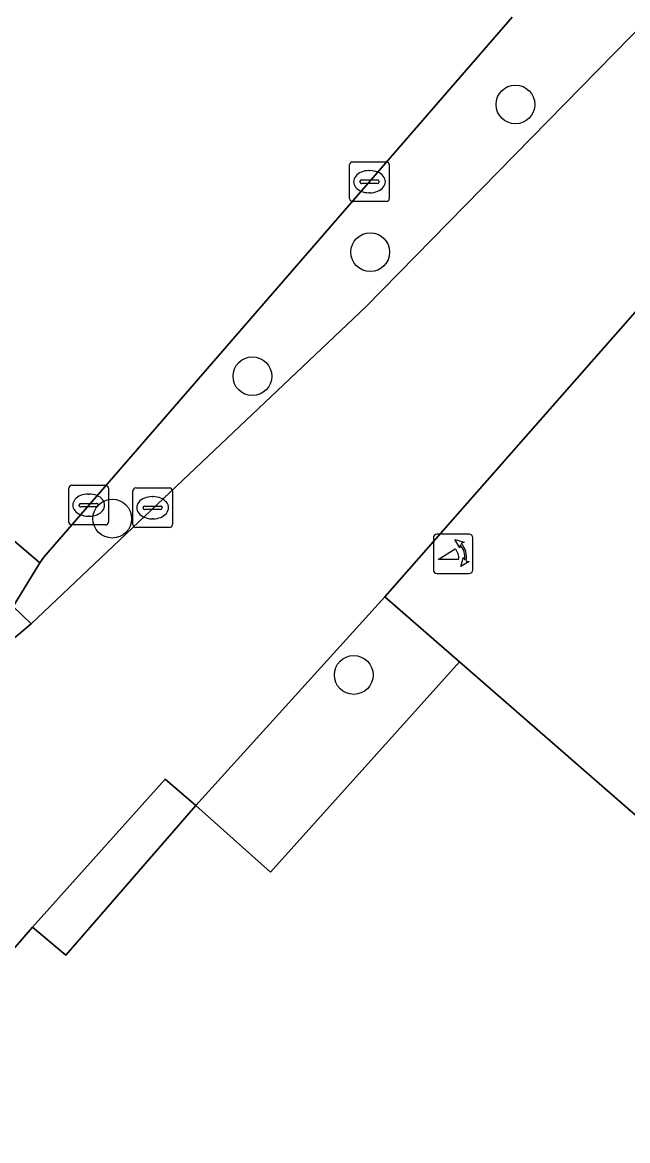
# Model space of a CAD drawing. Extents: x 158472 to 159562, y 388525 to 389606.
# Drawn here: x 158856.42 to 158871.7, y 388753.63 to 388781.84 of the extents above; entities that cross this region are included whole.
import ezdxf

# ---------------------------------------------------------------- set-up
doc = ezdxf.new("R2010")
doc.units = 0
for name, color, linetype in [('IMGEO_Boom', 7, 'Continuous'), ('IMGEO_Erf', 7, 'Continuous'), ('IMGEO_Groenvoorziening', 7, 'Continuous'), ('IMGEO_Haag', 7, 'Continuous'), ('IMGEO_Kolk', 7, 'Continuous'), ('IMGEO_Pand', 7, 'Continuous'), ('IMGEO_Poller', 7, 'Continuous'), ('IMGEO_Rijbaan_lokaal_open', 7, 'Continuous'), ('IMGEO_Voetpad_open', 7, 'Continuous')]:
    doc.layers.add(name, color=color, linetype=linetype)

msp = doc.modelspace()

# ---------------------------------------------------------------- linework, layer by layer
at = {"layer": 'IMGEO_Boom'}
for centre in [(158868.868, 388779.769), (158865.202, 388776.043), (158862.227, 388772.913), (158858.691, 388769.321), (158864.785, 388765.377)]:
    msp.add_circle(centre, 0.489, dxfattribs=at)
at = {"layer": 'IMGEO_Erf'}
msp.add_lwpolyline([(158860.801, 388762.084), (158860.029, 388762.746), (158856.673, 388759.016), (158857.517, 388758.312)], close=True, dxfattribs=at)
at = {"layer": 'IMGEO_Groenvoorziening'}
msp.add_lwpolyline([(158868.786, 388781.968), (158856.961, 388768.353), (158856.858, 388768.202), (158856.185, 388767.106), (158856.64, 388766.667), (158865.091, 388774.661), (158872.19, 388781.908), (158872.356, 388782.085), (158872.522, 388782.263), (158883.327, 388794.483)], dxfattribs=at)
at = {"layer": 'IMGEO_Haag'}
msp.add_lwpolyline([(158868.786, 388781.968), (158856.961, 388768.353), (158856.858, 388768.202), (158856.185, 388767.106), (158856.64, 388766.667), (158865.091, 388774.661), (158872.19, 388781.908), (158872.356, 388782.085), (158872.522, 388782.263), (158883.327, 388794.483)], dxfattribs=at)
at = {"layer": 'IMGEO_Kolk'}
for p, q in [((158864.757, 388778.321), (158865.609, 388778.321)), ((158864.682, 388777.395), (158864.682, 388778.247)), ((158865.17, 388778.101), (158865.195, 388778.101)), ((158865.683, 388778.247), (158865.683, 388777.395)), ((158864.941, 388777.815), (158864.941, 388777.827)), ((158865.379, 388777.778), (158864.981, 388777.778)), ((158864.984, 388777.864), (158865.382, 388777.864)), ((158865.425, 388777.827), (158865.425, 388777.815)), ((158865.193, 388777.541), (158865.168, 388777.541)), ((158865.609, 388777.321), (158864.757, 388777.321)), ((158857.595, 388769.236), (158857.595, 388770.088)), ((158857.67, 388770.162), (158858.522, 388770.162)), ((158858.596, 388770.088), (158858.596, 388769.236)), ((158859.283, 388770.096), (158860.135, 388770.096)), ((158858.083, 388769.942), (158858.108, 388769.942)), ((158859.208, 388769.17), (158859.208, 388770.022)), ((158859.696, 388769.876), (158859.721, 388769.876)), ((158860.209, 388770.022), (158860.209, 388769.17)), ((158857.854, 388769.656), (158857.854, 388769.668)), ((158858.292, 388769.619), (158857.894, 388769.619)), ((158857.897, 388769.705), (158858.295, 388769.705)), ((158858.338, 388769.668), (158858.338, 388769.656)), ((158859.467, 388769.59), (158859.467, 388769.602)), ((158859.905, 388769.553), (158859.507, 388769.553)), ((158859.51, 388769.639), (158859.908, 388769.639)), ((158859.951, 388769.602), (158859.951, 388769.59)), ((158858.106, 388769.382), (158858.081, 388769.382)), ((158859.719, 388769.316), (158859.694, 388769.316)), ((158858.522, 388769.162), (158857.67, 388769.162)), ((158860.135, 388769.096), (158859.283, 388769.096))]:
    msp.add_line(p, q, dxfattribs=at)
for points in [[(158864.757, 388778.321), (158865.609, 388778.321)], [(158864.682, 388777.395), (158864.682, 388778.247)], [(158865.683, 388778.247), (158865.683, 388777.395)], [(158865.609, 388777.321), (158864.757, 388777.321)], [(158857.595, 388769.236), (158857.595, 388770.088)], [(158857.67, 388770.162), (158858.522, 388770.162)], [(158858.596, 388770.088), (158858.596, 388769.236)], [(158859.283, 388770.096), (158860.135, 388770.096)], [(158859.208, 388769.17), (158859.208, 388770.022)], [(158860.209, 388770.022), (158860.209, 388769.17)], [(158858.522, 388769.162), (158857.67, 388769.162)], [(158860.135, 388769.096), (158859.283, 388769.096)]]:
    msp.add_lwpolyline(points, dxfattribs=at)
for centre, radius, start, end in [((158864.759, 388778.245), 0.0765, 91.552, 178.448), ((158864.759, 388778.245), 0.0765, 91.552, 178.448), ((158865.607, 388778.245), 0.0765, 1.552, 88.448), ((158865.607, 388778.245), 0.0765, 1.552, 88.448), ((158864.981, 388777.824), 0.0403, 85.8775, 175.7526), ((158864.978, 388777.814), 0.0366, 178.938, 274.7102), ((158865.382, 388777.821), 0.043, 264.8664, 352.4533), ((158865.386, 388777.826), 0.0386, 1.7309, 96.639), ((158864.759, 388777.397), 0.0765, 181.552, 268.448), ((158864.759, 388777.397), 0.0765, 181.552, 268.448), ((158865.607, 388777.397), 0.0765, 271.552, 358.448), ((158865.607, 388777.397), 0.0765, 271.552, 358.448), ((158857.672, 388770.086), 0.0765, 91.552, 178.448), ((158857.672, 388770.086), 0.0765, 91.552, 178.448), ((158858.52, 388770.086), 0.0765, 1.552, 88.448), ((158858.52, 388770.086), 0.0765, 1.552, 88.448), ((158859.285, 388770.02), 0.0765, 91.552, 178.448), ((158859.285, 388770.02), 0.0765, 91.552, 178.448), ((158860.133, 388770.02), 0.0765, 1.552, 88.448), ((158860.133, 388770.02), 0.0765, 1.552, 88.448), ((158857.894, 388769.665), 0.0403, 85.8775, 175.7526), ((158857.891, 388769.655), 0.0366, 178.938, 274.7102), ((158858.295, 388769.662), 0.043, 264.8664, 352.4533), ((158858.299, 388769.667), 0.0386, 1.7309, 96.639), ((158859.507, 388769.599), 0.0403, 85.8775, 175.7526), ((158859.504, 388769.589), 0.0366, 178.938, 274.7102), ((158859.908, 388769.596), 0.043, 264.8664, 352.4533), ((158859.912, 388769.601), 0.0386, 1.7309, 96.639), ((158857.672, 388769.238), 0.0765, 181.552, 268.448), ((158857.672, 388769.238), 0.0765, 181.552, 268.448), ((158858.52, 388769.238), 0.0765, 271.552, 358.448), ((158858.52, 388769.238), 0.0765, 271.552, 358.448), ((158859.285, 388769.172), 0.0765, 181.552, 268.448), ((158859.285, 388769.172), 0.0765, 181.552, 268.448), ((158860.133, 388769.172), 0.0765, 271.552, 358.448), ((158860.133, 388769.172), 0.0765, 271.552, 358.448)]:
    msp.add_arc(centre, radius, start, end, dxfattribs=at)
for centre, major_axis, ratio, start_param, end_param in [((158865.169, 388777.821), (-0.387, 0.002), 0.722429, 4.712389, 7.853982), ((158865.194, 388777.821), (-0.39, 0.002), 0.717154, 1.570796, 4.712389), ((158858.082, 388769.662), (-0.387, 0.002), 0.722429, 4.712389, 7.853982), ((158858.107, 388769.662), (-0.39, 0.002), 0.717154, 1.570796, 4.712389), ((158859.695, 388769.596), (-0.387, 0.002), 0.722429, 4.712389, 7.853982), ((158859.72, 388769.596), (-0.39, 0.002), 0.717154, 1.570796, 4.712389)]:
    msp.add_ellipse(centre, major_axis=major_axis, ratio=ratio, start_param=start_param, end_param=end_param, dxfattribs=at)
at = {"layer": 'IMGEO_Pand'}
msp.add_lwpolyline([(158920.049, 388763.073), (158903.272, 388777.677), (158901.625, 388775.786), (158896.992, 388770.463), (158889.853, 388762.261), (158883.447, 388767.837), (158880.902, 388764.914), (158882.499, 388763.523), (158887.341, 388759.308), (158884.108, 388755.594), (158879.261, 388759.812), (158878.507, 388760.469), (158876.337, 388757.976), (158867.453, 388765.709), (158862.683, 388760.403), (158860.801, 388762.084), (158857.517, 388758.312), (158856.673, 388759.016), (158852.007, 388753.63)], dxfattribs=at)
at = {"layer": 'IMGEO_Poller'}
for p, q in [((158866.796, 388768.837), (158866.796, 388768.03)), ((158866.796, 388768.837), (158866.796, 388768.03)), ((158867.698, 388768.932), (158866.89, 388768.932)), ((158867.698, 388768.932), (158866.89, 388768.932)), ((158867.792, 388768.03), (158867.792, 388768.837)), ((158867.792, 388768.03), (158867.792, 388768.837)), ((158866.89, 388767.935), (158867.698, 388767.935)), ((158866.89, 388767.935), (158867.698, 388767.935))]:
    msp.add_line(p, q, dxfattribs=at)
for points in [[(158867.475, 388768.661), (158867.463, 388768.588), (158867.338, 388768.793)], [(158867.338, 388768.793), (158867.569, 388768.727), (158867.498, 388768.695)], [(158867.431, 388768.288), (158866.918, 388768.288), (158867.348, 388768.563)], [(158867.491, 388768.116), (158867.557, 388768.347), (158867.587, 388768.279)], [(158867.623, 388768.252), (158867.695, 388768.241), (158867.491, 388768.116)]]:
    msp.add_lwpolyline(points, dxfattribs=at)
for centre, radius, start, end in [((158866.89, 388768.837), 0.0946, 90, 180), ((158866.89, 388768.837), 0.0946, 90, 180), ((158867.117, 388768.348), 0.516, 349.3569, 42.2912), ((158867.698, 388768.837), 0.0946, 0, 90), ((158867.698, 388768.837), 0.0946, 0, 90), ((158867.103, 388768.338), 0.332, 351.3247, 42.4854), ((158867.117, 388768.348), 0.476, 351.7527, 41.1691), ((158866.89, 388768.03), 0.0946, 180, 270), ((158866.89, 388768.03), 0.0946, 180, 270), ((158867.698, 388768.03), 0.0946, 270, 0), ((158867.698, 388768.03), 0.0946, 270, 0)]:
    msp.add_arc(centre, radius, start, end, dxfattribs=at)
at = {"layer": 'IMGEO_Rijbaan_lokaal_open'}
for points in [[(158852.007, 388753.63), (158856.673, 388759.016), (158860.029, 388762.746), (158860.801, 388762.084), (158865.568, 388767.347), (158873.175, 388775.995), (158876.002, 388779.209), (158872.522, 388782.263), (158872.356, 388782.085), (158872.19, 388781.908), (158865.091, 388774.661), (158856.64, 388766.667), (158855.357, 388765.589)], [(158854.314, 388770.621), (158854.216, 388770.482), (158855.756, 388769.138), (158856.858, 388768.202), (158856.961, 388768.353), (158868.786, 388781.968)]]:
    msp.add_lwpolyline(points, dxfattribs=at)
at = {"layer": 'IMGEO_Voetpad_open'}
for points in [[(158873.175, 388775.995), (158865.568, 388767.347), (158867.453, 388765.709), (158876.337, 388757.976), (158878.507, 388760.469), (158879.261, 388759.812), (158882.499, 388763.523), (158880.902, 388764.914), (158883.447, 388767.837)], [(158856.858, 388768.202), (158855.756, 388769.138), (158853.888, 388767.011), (158855.357, 388765.589), (158856.64, 388766.667), (158856.185, 388767.106)], [(158867.453, 388765.709), (158865.568, 388767.347), (158860.801, 388762.084), (158862.683, 388760.403)]]:
    msp.add_lwpolyline(points, close=True, dxfattribs=at)

doc.saveas('drawing.dxf')
